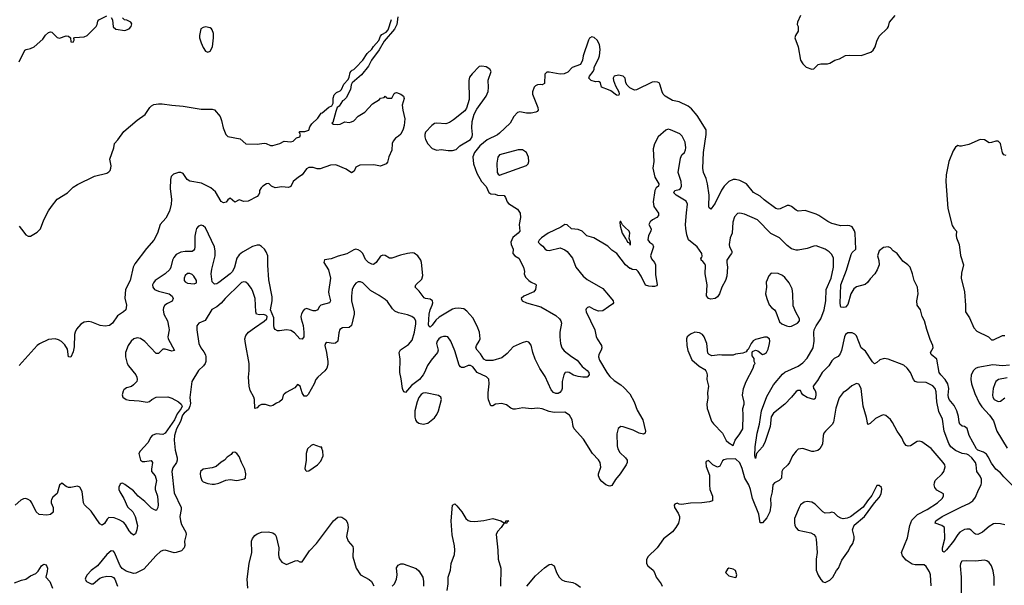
# Model space of a CAD drawing. Header units: inches. Extents: x 1384664 to 1536621, y 460766 to 646467.
# Tile 362 of 488: x 1434755 to 1443525, y 580797 to 585832. Entities that reach past the tile are written whole.
import ezdxf

# ---------------------------------------------------------------- set-up
doc = ezdxf.new("R2010")
doc.units = ezdxf.units.IN
doc.header["$MEASUREMENT"] = 0
doc.layers.add('B4538', color=7, linetype='Continuous')
doc.layers.add('B4548', color=7, linetype='Continuous')

msp = doc.modelspace()

# ---------------------------------------------------------------- linework, layer by layer
at = {"layer": 'B4538', "color": 5}
for points, elevation in [([(1434750, 585456), (1434800.9, 585559.1), (1434812.9, 585567.1), (1434850, 585574), (1434884, 585590), (1434961.6, 585658.4), (1434985.3, 585694.7), (1435010, 585719.1), (1435030, 585724.9), (1435039.9, 585719.9), (1435090, 585673), (1435110, 585666), (1435170, 585687.3), (1435190, 585686), (1435206, 585670), (1435210, 585634), (1435230, 585632), (1435239, 585650), (1435238, 585670), (1435245.6, 585674.4), (1435330, 585679.1), (1435356.9, 585690), (1435435.1, 585770), (1435444.5, 585790), (1435450, 585818), (1435459, 585830), (1435530, 585864.7)], 720), ([(1438123.4, 585856.6), (1438112.7, 585790), (1438093.7, 585746.3), (1438000.5, 585639.5), (1437956.9, 585563.1), (1437889.6, 585470.4), (1437860.6, 585419.4), (1437798.8, 585341.2), (1437715.2, 585270), (1437708.3, 585251.7), (1437702.8, 585210), (1437663.6, 585136.4), (1437643.4, 585116.6), (1437628.9, 585110), (1437599.5, 585060.5), (1437583.8, 585050), (1437570, 585015.3), (1437543.6, 584916.4), (1437534, 584910), (1437550, 584902), (1437590, 584898), (1437610, 584902), (1437650, 584922), (1437690, 584918), (1437710, 584922), (1437730, 584932), (1437770, 584972), (1437828, 585010), (1437896.4, 585083.6), (1437959, 585121), (1437970, 585132), (1438002, 585138), (1438010, 585152), (1438018, 585138), (1438030, 585134), (1438070, 585134), (1438090, 585174), (1438098, 585182), (1438110, 585184.7), (1438150.8, 585170), (1438174.8, 585150), (1438178.8, 585130), (1438163, 585070), (1438166.7, 585026.7), (1438186, 584950), (1438178.5, 584890), (1438170, 584857.2), (1438150, 584812.7), (1438130, 584794.5), (1438102, 584778), (1438080.5, 584750), (1438073, 584730), (1438068.2, 584670), (1438041.6, 584610), (1438030, 584564), (1438018.8, 584550), (1437970, 584527), (1437910, 584539), (1437783.6, 584536.4), (1437750, 584518), (1437735.2, 584484.8), (1437710.3, 584469.7), (1437662, 584502), (1437570, 584540.7), (1437522, 584538), (1437430, 584504), (1437404.7, 584504.7), (1437370, 584517.2), (1437330, 584516.2), (1437310, 584504), (1437271, 584450), (1437238, 584430), (1437191.3, 584390), (1437170, 584348), (1437150, 584338), (1437090, 584344), (1437030, 584335.3), (1436998, 584350), (1436972.7, 584372.7), (1436954, 584370), (1436922, 584350), (1436906.4, 584333.6), (1436891.3, 584310), (1436891.3, 584290), (1436885.4, 584274.6), (1436870, 584258), (1436790, 584215.3), (1436750, 584214), (1436710, 584228), (1436670, 584208.7), (1436630, 584242), (1436610, 584228.7), (1436592.7, 584207.3), (1436570, 584202.9), (1436550, 584214), (1436499.9, 584299.9), (1436456.2, 584336.2), (1436375.7, 584375.7), (1436270, 584395.2), (1436247, 584410), (1436210, 584461.7), (1436191.5, 584471.5), (1436168.4, 584471.6), (1436124.6, 584455.4), (1436104.9, 584435.1), (1436097.6, 584410), (1436095.3, 584330), (1436106.2, 584230), (1436103.2, 584190), (1436090, 584126), (1436056, 584064), (1436004.9, 584010), (1435981.3, 583930), (1435950, 583869.7), (1435884, 583796), (1435781.6, 583658.4), (1435765.9, 583630), (1435738.7, 583510), (1435696.5, 583430), (1435691.4, 583351.4), (1435707.4, 583290), (1435698.9, 583250), (1435680.5, 583230), (1435625.7, 583194.3), (1435580.4, 583130), (1435554, 583110), (1435515.6, 583104.4), (1435470.9, 583109.1), (1435398.1, 583138.1), (1435370, 583144), (1435330, 583139.9), (1435298.2, 583121.8), (1435262.1, 583077.9), (1435249.2, 583050), (1435243.8, 583030), (1435240.5, 582919.5), (1435230, 582874), (1435210, 582828.7), (1435190, 582829.2), (1435179.8, 582899.8), (1435156.6, 582936.6), (1435126, 582966), (1435101.2, 582981.2), (1435070, 582989.8), (1435010, 582985.8), (1434930, 582945.4), (1434909.7, 582930.3), (1434750, 582754.4)], 680), ([(1434750, 583994.8), (1434770, 583967.3), (1434810, 583917.3), (1434830, 583906), (1434850, 583906), (1434910, 583940.5), (1434939.5, 583970), (1434969.6, 584050), (1435011.3, 584130), (1435036.8, 584170), (1435087.4, 584232.6), (1435180.9, 584290), (1435230, 584339.5), (1435270, 584366), (1435422.4, 584437.6), (1435530, 584465.9), (1435550, 584477.3), (1435561.4, 584490), (1435567.7, 584510), (1435568.7, 584530), (1435556.9, 584590), (1435592, 584690), (1435599, 584730), (1435630, 584761), (1435683.3, 584836.7), (1435801.7, 584938.3), (1435873.4, 584986.6), (1435914.7, 585050), (1435930, 585065.3), (1435950, 585076), (1435990, 585084), (1436023.6, 585083.6), (1436109.7, 585070.3), (1436210, 585062.9), (1436370, 585035), (1436470, 585034.4), (1436490, 585028), (1436539.3, 584970), (1436553.3, 584933.3), (1436566.4, 584870), (1436590.4, 584810), (1436610, 584792.2), (1436719.1, 584770), (1436770, 584727.3), (1436870, 584723.8), (1436931.5, 584731.5), (1436950.2, 584730.2), (1436990, 584713.1), (1437010, 584711.3), (1437071.6, 584730), (1437110, 584749.1), (1437170, 584745.8), (1437190, 584750.4), (1437221.1, 584778.9), (1437251.3, 584790), (1437256, 584810), (1437245.2, 584830), (1437250, 584836), (1437295.9, 584835.9), (1437330, 584847.6), (1437340.6, 584879.4), (1437355.8, 584904.2), (1437410, 584956.4), (1437440, 585000), (1437450, 585003.6), (1437508.4, 585051.6), (1437534.1, 585065.9), (1437545.6, 585090), (1437547.2, 585132.8), (1437555.8, 585164.2), (1437575.4, 585184.6), (1437610, 585198), (1437622, 585210), (1437642.6, 585257.4), (1437680.1, 585299.9), (1437690, 585320.7), (1437699.7, 585360.3), (1437707.5, 585372.5), (1437716.1, 585383.9), (1437730, 585388.9), (1437750, 585404.9), (1437811.6, 585470), (1437850.7, 585530), (1437890.5, 585569.5), (1437905.5, 585594.5), (1437954, 585646), (1437970, 585686), (1437980.5, 585699.5), (1438017.9, 585722.1), (1438037.2, 585742.8), (1438068, 585832)], 680), ([(1435570.6, 585850.6), (1435582.8, 585830), (1435588.3, 585768.3), (1435610, 585746.8), (1435690, 585735.5), (1435729, 585750), (1435748.7, 585770), (1435754.6, 585794.6), (1435746, 585810), (1435708.7, 585828.7), (1435689.3, 585829.3), (1435669.3, 585849.3)], 720), ([(1440000, 585206.7), (1439938, 585230), (1439928.7, 585270), (1439917.5, 585277.5), (1439910, 585281.2), (1439882.8, 585277.2), (1439846.6, 585290), (1439823.7, 585310), (1439829.4, 585330), (1439863.6, 585370), (1439872.3, 585390), (1439872.7, 585410), (1439910, 585482), (1439919.8, 585510), (1439926, 585566), (1439919.5, 585610), (1439898, 585650), (1439872.9, 585672.9), (1439850, 585678), (1439830, 585666), (1439821.3, 585650), (1439774.9, 585510), (1439768.7, 585471.3), (1439750, 585433.2), (1439675.2, 585404.8), (1439636.2, 585363.8), (1439604.7, 585350), (1439570, 585347.7), (1439470, 585365.1), (1439450, 585363.5), (1439432.7, 585347.3), (1439430, 585262.7), (1439410, 585251.2), (1439390, 585254.8), (1439368.1, 585251.9), (1439350, 585243), (1439338.9, 585230), (1439321.5, 585190), (1439322, 585170), (1439370.4, 585050), (1439373, 585027), (1439364.9, 585015.1), (1439352.1, 585007.9), (1439310, 584999.7), (1439270, 584999.7), (1439210, 585011.2), (1439190, 585005.6), (1439157.6, 584970), (1439123.8, 584910), (1439030, 584822.4), (1439010, 584806.9), (1438919.2, 584760.8), (1438852, 584708), (1438805.5, 584650), (1438790.3, 584609.7), (1438796.5, 584550), (1438826.5, 584466.5), (1438867, 584390), (1438910, 584346.4), (1438932.8, 584292.8), (1438950, 584280.2), (1438990, 584277.4), (1439010.3, 584270.3), (1439070, 584267.7), (1439082.4, 584250), (1439098, 584210), (1439110, 584194.4), (1439190, 584144.4), (1439212.6, 584110), (1439217.1, 584070), (1439204.9, 584010), (1439210.4, 583950), (1439196.3, 583930), (1439148.5, 583891.5), (1439130.6, 583850), (1439134, 583830), (1439150.3, 583790.3), (1439146.9, 583750), (1439166.4, 583730), (1439201.1, 583710), (1439242.3, 583630), (1439250.3, 583590), (1439248.5, 583570), (1439260.8, 583540.8), (1439290.6, 583510), (1439310, 583496.4), (1439350, 583478.8), (1439356.3, 583470), (1439350.5, 583430), (1439334, 583410), (1439246.8, 583370), (1439221, 583350), (1439230.8, 583330), (1439270, 583310.4), (1439396.7, 583276.7), (1439530, 583197.7), (1439562, 583170), (1439576, 583150), (1439581.5, 583130), (1439565.8, 583050), (1439564.7, 583010), (1439571.3, 582948.7), (1439583, 582910), (1439604.5, 582884.5), (1439670, 582832.7), (1439721.5, 582801.5), (1439765.3, 582745.3), (1439810.2, 582710), (1439823.6, 582690), (1439828.4, 582670), (1439810.7, 582650), (1439771.4, 582648.6), (1439730, 582655.6), (1439688.3, 582668.3), (1439650, 582689.7), (1439630, 582695.1), (1439614.8, 582690), (1439602.6, 582670), (1439586.5, 582610), (1439586.9, 582550), (1439580.8, 582530), (1439566.2, 582513.8), (1439550, 582505.5), (1439530, 582505.5), (1439510, 582513.6), (1439490, 582536), (1439436.4, 582656.4), (1439386.7, 582726.7), (1439346.5, 582810), (1439324.8, 582870), (1439310, 582934), (1439290, 582961.1), (1439270, 582965.7), (1439230, 582954.5), (1439150, 582919.7), (1439098.4, 582861.6), (1439050, 582821.7), (1438970, 582798.9), (1438910, 582796.9), (1438890, 582808.3), (1438858.4, 582858.4), (1438828.5, 582890), (1438817.6, 582910), (1438822.4, 582930), (1438848.8, 582970), (1438855, 582990), (1438849.9, 583049.9), (1438830, 583103.6), (1438790, 583178.9), (1438738.3, 583238.3), (1438710, 583257.3), (1438664.5, 583264.5), (1438630, 583261.2), (1438610, 583254.4), (1438490, 583182.4), (1438462.9, 583157.1), (1438430, 583112.6), (1438410, 583095.1), (1438400.9, 583100.9), (1438395.4, 583115.4), (1438400.7, 583210), (1438410.4, 583249.6), (1438430, 583290.8), (1438434.8, 583310), (1438432.3, 583330), (1438410, 583345.1), (1438370, 583348.4), (1438356.3, 583356.3), (1438313.9, 583413.9), (1438276.2, 583450), (1438284.7, 583470), (1438338, 583522), (1438345.1, 583554.9), (1438332.8, 583670), (1438327.1, 583690), (1438301.6, 583730), (1438270, 583752.8), (1438250, 583755.4), (1438209.7, 583749.7), (1438145.5, 583734.5), (1438070, 583707.6), (1438050, 583708.4), (1438010, 583732.3), (1437990, 583736.4), (1437970, 583727.6), (1437930, 583669.6), (1437907.5, 583652.5), (1437890, 583654), (1437862.3, 583670), (1437836.5, 583696.5), (1437810, 583749.4), (1437790, 583771.6), (1437770, 583782.9), (1437750, 583787.6), (1437730, 583781.6), (1437670, 583747.3), (1437592.3, 583727.7), (1437530, 583701.6), (1437470, 583692.7), (1437463, 583670), (1437504.8, 583604.8), (1437524.1, 583530), (1437506.9, 583410), (1437508.3, 583388.3), (1437524.6, 583330), (1437515.5, 583310), (1437436.3, 583290), (1437423.6, 583276.4), (1437410, 583249.5), (1437390, 583239.7), (1437370, 583241), (1437310, 583260.5), (1437290, 583251.6), (1437280.4, 583239.6), (1437265.9, 583214.1), (1437259.7, 583190), (1437260.6, 583170), (1437278.7, 583110), (1437286.3, 583050), (1437284.6, 583010), (1437271, 582989), (1437250, 582990.7), (1437203.3, 583043.3), (1437170, 583065.6), (1437130, 583071.1), (1437070, 583061.1), (1437050, 583062.7), (1437030, 583074.2), (1437021.9, 583090), (1437017.5, 583110), (1437018.6, 583178.6), (1436989, 583250), (1437005, 583330), (1437005.1, 583365.1), (1436974.9, 583514.9), (1436965.4, 583645.4), (1436964.3, 583730), (1436950, 583765.3), (1436934.1, 583790), (1436910, 583814.1), (1436890, 583823.2), (1436870, 583825.3), (1436827.1, 583812.9), (1436738.9, 583761.1), (1436710, 583738.3), (1436690.1, 583709.9), (1436669, 583630), (1436649.4, 583590), (1436630, 583569.2), (1436530, 583492.2), (1436510, 583480.7), (1436490, 583477.2), (1436470, 583497), (1436461.4, 583570), (1436466.4, 583610), (1436494.6, 583730), (1436496.6, 583770), (1436490.4, 583810), (1436410, 583978.3), (1436390, 583996.9), (1436370, 584002.6), (1436346.9, 583993.1), (1436330, 583971.6), (1436322.9, 583950), (1436314.1, 583905.9), (1436315.5, 583810), (1436310.8, 583789.2), (1436302.2, 583777.8), (1436290, 583768.9), (1436230, 583768.4), (1436190, 583762.4), (1436150, 583740.3), (1436126.6, 583713.4), (1436114.8, 583690), (1436101.4, 583630), (1436090.9, 583609.1), (1436050, 583570.6), (1435962.4, 583510), (1435945.8, 583490), (1435938.9, 583470), (1435941.1, 583450), (1435956.5, 583430), (1435990, 583415.1), (1436085.3, 583390), (1436112.7, 583370), (1436120.9, 583350), (1436114, 583326), (1436070, 583306), (1436048.9, 583290), (1436036.5, 583270), (1436031.5, 583250), (1436040.2, 583210), (1436070.3, 583150), (1436083.9, 583090), (1436085.2, 583070), (1436075.2, 583010), (1436078.5, 582990), (1436133.9, 582886.1), (1436110, 582880.3), (1436050, 582898.3), (1436030, 582897.8), (1435990, 582859.1), (1435970, 582860.3), (1435870, 582967.6), (1435830, 582993.7), (1435801.7, 582998.3), (1435770.1, 582989.9), (1435746.8, 582970), (1435719.8, 582930), (1435696.3, 582870), (1435696.6, 582830), (1435712.4, 582772.4), (1435725.2, 582750), (1435790, 582670.4), (1435799.7, 582650), (1435802.4, 582630), (1435796.9, 582610), (1435770, 582579.8), (1435750, 582567.4), (1435705.4, 582554.6), (1435682.5, 582537.5), (1435675, 582525), (1435668.4, 582491.6), (1435672.3, 582470), (1435704.6, 582450), (1435730, 582443.6), (1435817.8, 582437.8), (1435890, 582425.9), (1435910, 582431.4), (1435931.9, 582450), (1435970, 582470.1), (1436073.1, 582473.1), (1436110, 582461.2), (1436170, 582428.6), (1436193.4, 582410), (1436201.3, 582390), (1436192.5, 582370), (1436157.1, 582322.9), (1436135, 582270), (1436051.8, 582150), (1436030, 582139.7), (1435970, 582144.2), (1435936.2, 582130), (1435923.7, 582116.3), (1435895.6, 582064.4), (1435828.9, 581990), (1435817.1, 581970), (1435830.4, 581910), (1435850, 581900.2), (1435870, 581898.5), (1435926.3, 581906.3), (1435939.2, 581890), (1435929.1, 581830), (1435930.2, 581810.2), (1435960.2, 581770), (1435973.6, 581730), (1435961.3, 581670), (1435962.9, 581650), (1435982.6, 581590), (1435987, 581513), (1435985.5, 581490), (1435973.8, 581466.2), (1435970, 581462.9), (1435950, 581470.9), (1435930, 581484.6), (1435870, 581542.7), (1435811.2, 581591.2), (1435770, 581636.5), (1435690, 581695), (1435670, 581706.3), (1435657.3, 581702.7), (1435650, 581698), (1435637.6, 581670), (1435638, 581650), (1435646, 581630), (1435682, 581570), (1435716.3, 581496.3), (1435762.4, 581450), (1435782, 581410), (1435803.2, 581330), (1435798.2, 581290), (1435785.7, 581254.3), (1435770, 581243.6), (1435750, 581256.3), (1435730, 581280.5), (1435698, 581338), (1435678.8, 581358.8), (1435640.7, 581380.7), (1435597.3, 581397.3), (1435550, 581399.7), (1435534, 581386), (1435510, 581348), (1435490, 581333), (1435470, 581344.2), (1435390, 581456.4), (1435332.9, 581512.9), (1435324.2, 581530), (1435310, 581632.3), (1435290.5, 581670.5), (1435270, 581679.8), (1435210, 581667.2), (1435190, 581667.9), (1435170, 581675.4), (1435130, 581706), (1435110, 581689), (1435090, 581613.2), (1435050, 581580.9), (1435038.3, 581561.7), (1435034.4, 581550), (1435036.4, 581530), (1435052.7, 581490), (1435054.4, 581470), (1435051.5, 581448.5), (1435030, 581427.3), (1434998, 581422), (1434927.3, 581427.3), (1434902.9, 581450), (1434864.2, 581530), (1434850, 581547.3), (1434830, 581561.3), (1434810, 581568.2), (1434790, 581566.6), (1434765.3, 581554.7), (1434713.7, 581510)], 720), ([(1440000, 583810), (1439994.9, 583814.9), (1439870, 583889.6), (1439807.9, 583907.9), (1439764, 583950), (1439730, 583963.6), (1439670, 583969.6), (1439630, 584004.5), (1439610, 584007.6), (1439575.6, 583984.4), (1439462, 583930), (1439401.8, 583890), (1439381.3, 583870), (1439372, 583850), (1439390, 583832), (1439416, 583816), (1439436.3, 583790), (1439450, 583781.3), (1439470, 583777), (1439570, 583800.7), (1439610, 583782.8), (1439630, 583766.8), (1439678.8, 583710), (1439707.7, 583630), (1439774.9, 583550), (1439810, 583520.3), (1439950, 583439.3), (1440000, 583379.9)], 740), ([(1440000, 581682.8), (1439977.2, 581690), (1439939.4, 581719.4), (1439922, 581742), (1439911.6, 581770), (1439911.7, 581788.3), (1439931.7, 581848.3), (1439925.3, 581890), (1439910, 581914.5), (1439858.4, 581970), (1439778.1, 582098.1), (1439694.4, 582190), (1439684.8, 582210), (1439675.5, 582270), (1439651.5, 582311.5), (1439610, 582339.1), (1439514.8, 582334.8), (1439470, 582343.6), (1439410, 582367.3), (1439370, 582372.3), (1439310, 582369), (1439236.6, 582376.6), (1439170, 582363.5), (1439150, 582365.1), (1439130, 582374), (1439090, 582404.5), (1439050, 582415.1), (1438994, 582410), (1438970, 582395.3), (1438950, 582395.3), (1438930, 582448.7), (1438928, 582468), (1438927, 582510), (1438937.4, 582590), (1438933.1, 582633.1), (1438913.9, 582653.9), (1438830.4, 582690.4), (1438790, 582740.3), (1438770, 582752.3), (1438750, 582753), (1438710, 582736.8), (1438690, 582735.1), (1438681.7, 582741.7), (1438670, 582757), (1438630, 582883.7), (1438594.7, 582970), (1438567.9, 583007.9), (1438552.8, 583012.8), (1438530, 583011.1), (1438510, 583004.7), (1438487.4, 582990), (1438473.4, 582970), (1438468.4, 582950), (1438482.7, 582890), (1438476.5, 582870), (1438418.7, 582801.3), (1438385.9, 582754.1), (1438362, 582690), (1438350.2, 582670), (1438315.8, 582630), (1438244.5, 582575.5), (1438190, 582512), (1438179.7, 582519.7), (1438170, 582529.3), (1438163.5, 582550), (1438153.7, 582633.7), (1438141.7, 582690), (1438142.6, 582810), (1438136, 582870), (1438147.4, 582892.6), (1438219, 582941), (1438250, 582977.7), (1438271.9, 583050), (1438284.1, 583124.1), (1438283.7, 583150), (1438272.3, 583172.3), (1438247.3, 583190), (1438210, 583204.1), (1438130, 583221.4), (1438096.6, 583236.6), (1438077, 583257), (1438030, 583322.6), (1438010, 583341.1), (1437957.3, 583377.3), (1437879.6, 583419.6), (1437810, 583488.2), (1437790, 583497.7), (1437770, 583497.4), (1437750, 583487.6), (1437730, 583462), (1437717.3, 583430), (1437709.3, 583370.7), (1437709.2, 583330), (1437734, 583230), (1437734.3, 583210), (1437710, 583109.2), (1437690, 583091.6), (1437630.4, 583089.6), (1437607.1, 583072.9), (1437596.7, 583043.3), (1437590, 582968.7), (1437566.4, 582953.6), (1437550.7, 582949.3), (1437490, 582959.3), (1437478.8, 582950), (1437473, 582930), (1437488.9, 582868.9), (1437499.4, 582790), (1437498.3, 582761.7), (1437490.2, 582730), (1437474, 582706), (1437409, 582650), (1437393.8, 582630), (1437377.4, 582590), (1437325.2, 582494.8), (1437310, 582479), (1437290, 582481.2), (1437269.5, 582510), (1437252.7, 582570), (1437230, 582584), (1437205.1, 582554.9), (1437127.1, 582512.9), (1437110, 582498), (1437103.1, 582490), (1437091.7, 582450), (1437070.4, 582430), (1437041.9, 582418.1), (1437010, 582397.4), (1436990, 582391.2), (1436945.1, 582405.1), (1436910, 582404.8), (1436885.5, 582394.5), (1436870, 582377.2), (1436850, 582369.2), (1436846.2, 582450), (1436841, 582470), (1436806.8, 582530), (1436797.7, 582570), (1436791.5, 582648.5), (1436800.3, 582710), (1436799.3, 582770), (1436764.7, 582950), (1436761.1, 582990), (1436770, 583019.7), (1436793.3, 583050), (1436845.3, 583090), (1436932.8, 583147.2), (1436956.9, 583170), (1436957.8, 583190), (1436950, 583198.7), (1436930, 583206.7), (1436890, 583204.7), (1436865.3, 583210), (1436858.7, 583230), (1436852, 583350), (1436832.7, 583412.7), (1436819.2, 583439.2), (1436790, 583478), (1436770, 583494.7), (1436750, 583498.3), (1436730, 583491.1), (1436718.8, 583481.2), (1436586, 583350), (1436550, 583308), (1436510, 583276.2), (1436467.3, 583252.7), (1436406, 583154), (1436350.3, 583129.7), (1436333.5, 583106.5), (1436331.7, 583070), (1436349.2, 582949.2), (1436367.2, 582910), (1436395.1, 582875.1), (1436408.8, 582848.8), (1436413.6, 582830), (1436413.3, 582790), (1436406.7, 582770), (1436392.3, 582750), (1436348.4, 582710), (1436287.3, 582610), (1436270.3, 582469.7), (1436274.8, 582414.8), (1436270.8, 582390), (1436257.5, 582362.5), (1436221, 582330), (1436206.3, 582310), (1436186.6, 582253.4), (1436150.8, 582190), (1436135.1, 582130), (1436131.9, 582090), (1436138.4, 581998.4), (1436156.5, 581930), (1436156.9, 581910), (1436151.5, 581890), (1436118.6, 581841.4), (1436110.2, 581810), (1436130, 581621), (1436191.7, 581490), (1436193.8, 581470), (1436182.3, 581410), (1436185.7, 581370), (1436197.4, 581337.4), (1436235.3, 581270), (1436237, 581250), (1436224.2, 581190), (1436225.3, 581150), (1436218.7, 581130), (1436195.3, 581104.7), (1436150, 581087.4), (1436130, 581085.1), (1436050, 581108.3), (1436030, 581107.6), (1436010, 581096.2), (1435970, 581060.9), (1435859.9, 580940.1), (1435790, 580904), (1435770, 580901.2), (1435702.9, 580922.9), (1435667.6, 580947.6), (1435651.1, 580971.1), (1435599.3, 581090), (1435590, 581101.2), (1435570, 581104), (1435530.4, 581069.6), (1435446.8, 580970), (1435390, 580929.3), (1435354.8, 580890), (1435342.8, 580870), (1435338.8, 580850), (1435351, 580830), (1435390, 580810.7), (1435410, 580810.7), (1435470, 580859.1), (1435491.4, 580868.6), (1435530, 580877.6), (1435573.5, 580873.5), (1435590, 580864.9), (1435603, 580850), (1435625.3, 580790)], 740), ([(1440000, 583276.2), (1439950, 583240.7), (1439910, 583237), (1439871.7, 583251.7), (1439830, 583275.3), (1439811.1, 583268.9), (1439802, 583258), (1439798, 583250), (1439800.7, 583230), (1439877.6, 583070), (1439890.4, 583010.4), (1439899.3, 582990), (1439936.5, 582930), (1439940.2, 582910), (1439935, 582890), (1439914.3, 582850), (1439911, 582830), (1439919.7, 582799.7), (1439983.8, 582690), (1440000, 582669.3)], 740), ([(1438563.5, 580750), (1438571.5, 580810), (1438572, 580870), (1438592, 580930), (1438599.6, 580990), (1438628.1, 581071.9), (1438631.3, 581110), (1438628.1, 581148.1), (1438605.7, 581245.7), (1438597.6, 581370), (1438610, 581511.3), (1438630, 581520.7), (1438650, 581504.9), (1438693.4, 581450), (1438728.4, 581390), (1438750, 581373.4), (1438767.3, 581367.3), (1438810, 581364.9), (1438887.8, 581372.2), (1438970, 581390.3), (1439042, 581370), (1439070, 581354), (1439082, 581358), (1439086, 581370), (1439112, 581370), (1439098, 581362), (1439094, 581350), (1439071, 581349), (1439060.7, 581339.3), (1439044, 581310), (1439010, 581276), (1438998.4, 581250), (1439014.9, 581110), (1439017.3, 581030), (1439040.8, 580950), (1439036.9, 580790)], 740), ([(1436788.4, 580770), (1436782.4, 580850), (1436799.9, 580990), (1436822.3, 581090), (1436820.7, 581190), (1436828.1, 581211.9), (1436850, 581240.2), (1436870, 581255.9), (1436910, 581271), (1436970, 581273.5), (1437010, 581264.9), (1437030.2, 581250.2), (1437039.6, 581230), (1437063.1, 581130), (1437058.7, 581070), (1437062, 581050), (1437070, 581030.8), (1437090, 581004), (1437130, 580982.8), (1437210, 581014.8), (1437230, 581016), (1437250, 581006), (1437270, 581004.7), (1437335.2, 581104.8), (1437397.7, 581170), (1437550, 581370.5), (1437590, 581404), (1437610, 581407.3), (1437624.5, 581404.5), (1437659.5, 581379.5), (1437673.4, 581353.4), (1437680.2, 581310), (1437666.7, 581230), (1437681.1, 581190), (1437721.4, 581141.4), (1437724.9, 581124.9), (1437723.1, 581050), (1437752.9, 580950), (1437789.2, 580889.2), (1437868.8, 580848.8), (1437887.7, 580830), (1437910.7, 580790.7)], 740), ([(1434710, 580817.3), (1434770, 580841.7), (1434810, 580852.2), (1434850, 580879.5), (1434897.4, 580902.6), (1434918, 580922), (1434949.9, 580970.1), (1434961.3, 580978.7), (1434970, 580984.6), (1434990, 580978.7), (1435003.6, 580950), (1435000.9, 580919.1), (1434987.6, 580867.6), (1435022.3, 580830), (1435047.4, 580770)], 720), ([(1438071.3, 580790), (1438092.9, 580810), (1438110.8, 580850), (1438116.8, 580890), (1438110, 580950.8), (1438124.9, 580975.1), (1438150, 580988.5), (1438170, 580988.7), (1438287.1, 580947.1), (1438310, 580926), (1438344.9, 580870), (1438352.2, 580830), (1438350.5, 580790)], 740), ([(1439272, 580790), (1439350, 580881.5), (1439430, 580951.8), (1439470, 580980.4), (1439490, 580983.8), (1439515.5, 580970), (1439536.3, 580910), (1439560.7, 580870), (1439584.4, 580844.4), (1439610, 580833.4), (1439680.9, 580820.9), (1439710, 580808.4), (1439750, 580779.3)], 740)]:
    msp.add_lwpolyline(points, dxfattribs=dict(at, elevation=elevation))
for points, elevation in [([(1436410, 585767.3), (1436390, 585762.9), (1436369.2, 585750.8), (1436357.5, 585690), (1436357.7, 585670), (1436370, 585626.4), (1436390, 585583.8), (1436410, 585550.6), (1436430, 585541.6), (1436450, 585550.8), (1436470.8, 585589.2), (1436480.8, 585670), (1436479.8, 585710), (1436470, 585742.9), (1436462.9, 585750), (1436450, 585758.9)], 720), ([(1438870, 585419.5), (1438846.3, 585413.7), (1438784.7, 585350), (1438761.2, 585318.8), (1438754.6, 585290), (1438758.2, 585121.8), (1438736, 585044), (1438720.1, 585019.9), (1438620.3, 584939.7), (1438583.8, 584916.2), (1438550, 584905.9), (1438470, 584911.3), (1438450, 584907.5), (1438424.6, 584890), (1438370.8, 584830), (1438363.8, 584810), (1438363.5, 584790), (1438370, 584764.9), (1438390, 584725.7), (1438430, 584684.9), (1438470, 584671.7), (1438510, 584674.9), (1438570, 584666.4), (1438610, 584667.7), (1438642.7, 584677.3), (1438674, 584710), (1438770, 584764.9), (1438785.1, 584790), (1438789.6, 584810), (1438782.6, 584870), (1438784.2, 584924.2), (1438801.7, 584990), (1438825.5, 585034.5), (1438909.3, 585150.7), (1438928.5, 585191.5), (1438931.4, 585228.6), (1438927.2, 585292.8), (1438954.8, 585370), (1438943.5, 585390), (1438910, 585411.6)], 720), ([(1439193.6, 584673.6), (1439030, 584629.6), (1439013.1, 584606.9), (1439005.9, 584554.1), (1439009.1, 584470), (1439016, 584456), (1439030, 584447.1), (1439270, 584532.8), (1439284.7, 584550), (1439291, 584570), (1439286.7, 584606.7), (1439270, 584649.6), (1439232.1, 584672.1)], 740), ([(1436270, 583571.5), (1436250, 583571.3), (1436230, 583555.6), (1436218.7, 583530), (1436220.3, 583510), (1436230, 583497.1), (1436250, 583484.9), (1436310, 583480.5), (1436329, 583490), (1436329.4, 583510), (1436306.6, 583550), (1436290, 583564.5)], 740), ([(1438370, 582509.8), (1438350, 582506.4), (1438330, 582494), (1438310, 582467.8), (1438295.8, 582430), (1438275.8, 582350), (1438274.2, 582294.2), (1438280.5, 582270), (1438290, 582254.8), (1438310, 582240.7), (1438350, 582230.8), (1438390, 582240.7), (1438450, 582288), (1438470, 582316.3), (1438484, 582350), (1438512.3, 582450), (1438505.2, 582470), (1438485.1, 582485.1)], 760), ([(1437370, 582048.7), (1437350, 582041.2), (1437318.8, 582010), (1437307.7, 581970), (1437306.8, 581910), (1437295.3, 581835.3), (1437300.7, 581820.7), (1437310, 581811.3), (1437330, 581816), (1437408, 581870), (1437438, 581902), (1437458, 581950), (1437455.3, 581990), (1437446, 582014), (1437446, 582026), (1437434, 582026)], 760), ([(1436670, 581982), (1436650, 581978), (1436638, 581962), (1436603.5, 581936.5), (1436578, 581910), (1436548.1, 581891.9), (1436504.4, 581855.6), (1436470, 581841.6), (1436390, 581829.5), (1436364.9, 581810), (1436361.3, 581790), (1436365.9, 581765.9), (1436378, 581730), (1436390, 581718), (1436430, 581702.4), (1436470, 581697.1), (1436490, 581697.1), (1436530, 581706.4), (1436590, 581734), (1436630, 581737.3), (1436690, 581730.7), (1436730, 581737.3), (1436754.2, 581745.8), (1436765.2, 581754.8), (1436769.3, 581790), (1436759.5, 581830), (1436729.4, 581890), (1436710, 581942), (1436690, 581969)], 760)]:
    msp.add_lwpolyline(points, close=True, dxfattribs=dict(at, elevation=elevation))
at = {"layer": 'B4548', "color": 5}
for points, elevation in [([(1441710.4, 585870), (1441682, 585810), (1441680.7, 585790), (1441690.4, 585770), (1441690.3, 585730), (1441665.5, 585690), (1441660.5, 585670), (1441687.7, 585590), (1441710.7, 585470), (1441730, 585438.8), (1441761, 585410), (1441810, 585390.8), (1441830, 585394.8), (1441866.3, 585433.7), (1441890, 585440.3), (1441950, 585438.6), (1441970, 585443.6), (1442016, 585470), (1442056.4, 585483.6), (1442110, 585512.4), (1442150, 585516.5), (1442250, 585512), (1442336.8, 585543.2), (1442358.4, 585561.6), (1442374.8, 585590), (1442390, 585642), (1442410, 585683.8), (1442484.8, 585755.2), (1442493.7, 585770), (1442502.6, 585810), (1442552.6, 585870)], 720), ([(1443621.3, 581661.3), (1443521.3, 581761.3), (1443490, 581799.3), (1443450, 581829.4), (1443410, 581882.8), (1443381.5, 581941.5), (1443365.2, 581965.2), (1443340.7, 581980.7), (1443290, 581999.2), (1443276.1, 582010), (1443212, 582130), (1443193.3, 582193.3), (1443170, 582209.7), (1443150, 582214), (1443129.8, 582230), (1443122.8, 582250), (1443118.1, 582298.1), (1443103.7, 582350), (1443077.3, 582397.3), (1443035.3, 582450), (1443028.2, 582468.2), (1443025.4, 582490), (1443031, 582550), (1443022.3, 582590), (1442997.3, 582630), (1442958.4, 582670), (1442945.5, 582690), (1442923.1, 582810), (1442874, 582850), (1442870, 582861.2), (1442867.7, 582870), (1442892.1, 582910), (1442889.8, 582930), (1442863.8, 582983.8), (1442833.8, 583073.8), (1442814.7, 583150), (1442794, 583190), (1442777.4, 583250), (1442750.2, 583290.2), (1442745.7, 583330), (1442756.9, 583390), (1442750.6, 583450), (1442723.1, 583510), (1442708.6, 583568.6), (1442687, 583630), (1442667, 583650), (1442621.7, 583681.7), (1442570, 583749.3), (1442535.1, 583775.1), (1442510, 583801.2), (1442490, 583809), (1442450, 583804), (1442410, 583772.7), (1442394.9, 583730), (1442408.4, 583688.4), (1442409.3, 583650), (1442393.9, 583606.1), (1442371.8, 583568.2), (1442330, 583523.6), (1442307.9, 583492.1), (1442286.8, 583473.2), (1442210, 583452.3), (1442185, 583435), (1442159.5, 583390), (1442130, 583297.2), (1442110, 583274), (1442090, 583269), (1442070, 583274), (1442064.4, 583304.4), (1442070, 583470.4), (1442118.9, 583601.1), (1442159.7, 583740.3), (1442170, 583759.7), (1442203.1, 583790), (1442196.1, 583930), (1442190, 583952.3), (1442170, 583987), (1442150, 583997.4), (1442130, 584000.4), (1442070, 583997.6), (1441990, 584018.9), (1441954.1, 584034.1), (1441873, 584090), (1441850, 584100.8), (1441750, 584132.9), (1441690, 584128.6), (1441670, 584136.9), (1441630, 584167.8), (1441610, 584177.3), (1441590, 584176.8), (1441530, 584148.4), (1441510, 584145.7), (1441490, 584151.2), (1441386.7, 584226.7), (1441350, 584260.9), (1441290, 584294), (1441228.5, 584370), (1441170, 584399.4), (1441130, 584410.6), (1441110, 584408.4), (1441072.4, 584390), (1441030, 584348.4), (1441006.1, 584313.9), (1440950, 584199.8), (1440930, 584168.2), (1440910, 584146), (1440906.7, 584146.7), (1440896.6, 584156.6), (1440892.2, 584172.2), (1440897.5, 584270), (1440882.2, 584370), (1440870, 584417.2), (1440846.6, 584470), (1440839.2, 584510), (1440847, 584650), (1440869.3, 584810.7), (1440869.3, 584850), (1440790, 584977.4), (1440738.2, 585038.2), (1440710, 585061), (1440630, 585099.1), (1440570, 585113), (1440504.4, 585150), (1440485.9, 585170), (1440477.3, 585190), (1440458.2, 585258.2), (1440449.7, 585269.7), (1440435.8, 585275.8), (1440410, 585278.7), (1440390, 585274.4), (1440250, 585207), (1440230, 585203.7), (1440190, 585226.6), (1440166.6, 585250), (1440155.1, 585270), (1440146.6, 585310), (1440129.2, 585330), (1440090, 585337.6), (1440050.7, 585330), (1440041.5, 585310), (1440045.2, 585290), (1440062.8, 585242.8), (1440090.4, 585190), (1440093.4, 585170), (1440090, 585158), (1440070, 585161.2), (1440019.4, 585199.4), (1440000, 585206.7)], 720), ([(1443530, 581336), (1443490, 581344.4), (1443450, 581348.2), (1443430, 581344.7), (1443390, 581318.9), (1443330.4, 581270), (1443289.6, 581249.6), (1443270, 581252.3), (1443258.9, 581258.9), (1443230, 581286.6), (1443214.9, 581294.9), (1443190, 581297.3), (1443170, 581293.6), (1443130.3, 581270), (1443110, 581249.8), (1443071.3, 581188.7), (1443010, 581111), (1442990, 581091.8), (1442978, 581098), (1442973.3, 581113.3), (1442975.8, 581130), (1442995.3, 581210), (1442991.6, 581310), (1442970, 581328.7), (1442909.8, 581349.8), (1442914.3, 581370), (1442972.3, 581410), (1443143.5, 581496.5), (1443210, 581525), (1443246, 581550), (1443270, 581582.3), (1443294, 581646), (1443318.3, 581690), (1443323.2, 581710), (1443320.9, 581740.9), (1443310, 581767.6), (1443280.4, 581810), (1443274.2, 581870), (1443267.3, 581890), (1443237.3, 581930), (1443210, 581956), (1443190, 581963.9), (1443150, 581968.7), (1443090, 581995.5), (1443050, 582029.8), (1443030, 582059.1), (1442989.3, 582170), (1442975.9, 582275.9), (1442943.1, 582343.1), (1442923.6, 582430), (1442918.1, 582518.1), (1442909.8, 582550), (1442890, 582570.9), (1442830, 582602.7), (1442750, 582606), (1442731.1, 582611.1), (1442716.9, 582630), (1442689.7, 582689.7), (1442660.7, 582730), (1442630, 582756.2), (1442490, 582809.4), (1442454.5, 582814.5), (1442417, 582803), (1442390, 582779.3), (1442370, 582769.3), (1442350, 582786), (1442290, 582881.2), (1442249.5, 582910), (1442210, 583017), (1442193.6, 583033.6), (1442170, 583043), (1442130, 583045.1), (1442110, 583029.6), (1442101.2, 583010), (1442074.5, 582885.5), (1442063.6, 582856.4), (1442045.1, 582834.9), (1442010, 582814.5), (1441990, 582796), (1441960.9, 582750), (1441904.1, 582690), (1441861.5, 582618.5), (1441822.7, 582570), (1441826.4, 582550), (1441839.4, 582530), (1441845.5, 582510), (1441847.3, 582490), (1441839, 582461), (1441828.4, 582451.6), (1441770, 582467.6), (1441731.2, 582491.2), (1441717.3, 582510), (1441710, 582529.3), (1441684.9, 582530), (1441670, 582521.3), (1441629.6, 582470.4), (1441570, 582407.9), (1441469.4, 582330), (1441450, 582295.1), (1441439.8, 582210), (1441392.7, 582067.3), (1441370.8, 582029.2), (1441318, 581970), (1441310, 581925.2), (1441304.2, 581950), (1441305.7, 582030), (1441323.4, 582150), (1441343.6, 582230), (1441362.1, 582350), (1441410, 582476.5), (1441470, 582582.3), (1441550, 582676.1), (1441570, 582692.9), (1441690, 582747), (1441730, 582775.6), (1441770, 582819.6), (1441821.2, 582910), (1441830.6, 582969.4), (1441827.6, 583047.6), (1441831.1, 583070), (1441850, 583107.1), (1441891.7, 583170), (1441920.9, 583250), (1441935.9, 583330), (1441938.5, 583430), (1441982.2, 583530), (1442004.1, 583630), (1442002.7, 583710), (1441990, 583740.9), (1441965.9, 583765.9), (1441930, 583787.6), (1441850, 583818.4), (1441830, 583817), (1441770, 583794.5), (1441690, 583779), (1441670, 583779), (1441630, 583792.7), (1441590, 583820.7), (1441523.5, 583890), (1441447, 583927), (1441328, 584050), (1441210, 584101.6), (1441170, 584109.6), (1441150, 584105.1), (1441123, 584077), (1441106, 584030), (1441100.7, 583930), (1441084.7, 583890), (1441074, 583830), (1441077.3, 583810), (1441098.8, 583770), (1441097.3, 583757.3), (1441096.3, 583750), (1441083.1, 583736.9), (1441054.9, 583690), (1441052.7, 583670), (1441060.3, 583630), (1441053.2, 583550), (1441042.7, 583510), (1441010, 583449.3), (1440987.7, 583392.3), (1440970, 583366), (1440950, 583349.6), (1440910, 583345.1), (1440889.8, 583349.8), (1440873.6, 583373.6), (1440879, 583470), (1440861.6, 583570), (1440862.4, 583642.4), (1440858, 583658), (1440840.4, 583680.4), (1440825.1, 583690), (1440824.7, 583704.7), (1440818, 583710), (1440830, 583716), (1440833.9, 583726.1), (1440831.4, 583750), (1440790, 583809.7), (1440713.2, 583873.2), (1440696.5, 583916.5), (1440687, 583973), (1440686.6, 584010), (1440692.9, 584112.9), (1440703.2, 584190), (1440690, 584216.3), (1440601.3, 584270), (1440582, 584290), (1440589, 584310), (1440630, 584321.1), (1440641.6, 584330), (1440650.8, 584349.2), (1440645.7, 584390), (1440619.6, 584470), (1440640.1, 584599.9), (1440652.7, 584627.3), (1440675.1, 584650), (1440686.3, 584673.7), (1440688.5, 584691.5), (1440681, 584741), (1440654.9, 584794.9), (1440636.3, 584816.3), (1440552.7, 584852.7), (1440530, 584857.6), (1440510, 584849.6), (1440442, 584790), (1440410, 584728), (1440396.4, 584683.6), (1440403.8, 584570), (1440394, 584510), (1440410.9, 584430.9), (1440446.8, 584370), (1440446, 584350), (1440424.9, 584335.1), (1440412, 584310), (1440396, 584210), (1440403, 584170), (1440443.8, 584110), (1440445.5, 584090), (1440430.2, 584069.8), (1440390.4, 584049.6), (1440370, 584032.3), (1440358.8, 584010), (1440378.8, 583970), (1440377.3, 583950), (1440354.8, 583910), (1440351.1, 583871.1), (1440364.7, 583850), (1440392.7, 583832.7), (1440400.7, 583810), (1440374.8, 583730), (1440382, 583702), (1440410, 583671.3), (1440419.1, 583650), (1440417.5, 583562.5), (1440434, 583470), (1440430, 583464), (1440410, 583456), (1440390, 583456), (1440359, 583459), (1440330, 583468), (1440289.2, 583550), (1440264, 583590), (1440250, 583604), (1440210, 583608), (1440198, 583618), (1440190, 583618), (1440150, 583649.3), (1440072.7, 583750), (1440030, 583781.2), (1440000, 583810)], 740), ([(1443543.1, 584623.1), (1443522, 584630), (1443507.9, 584647.9), (1443491.5, 584730), (1443470, 584749.5), (1443450, 584751.1), (1443410, 584737.6), (1443390, 584737), (1443350, 584760.9), (1443310, 584765.1), (1443210, 584719.3), (1443145.1, 584705.1), (1443130, 584704.5), (1443110, 584712.3), (1443090, 584697), (1443070, 584663.6), (1443032.3, 584570), (1443006, 584450), (1443003.2, 584390), (1443022, 584150), (1443060.8, 584000.8), (1443075.1, 583975.1), (1443098.4, 583950), (1443095.2, 583910), (1443098.5, 583890), (1443123.9, 583830), (1443133.7, 583733.7), (1443162, 583650), (1443143.4, 583576.6), (1443140.9, 583530), (1443170.4, 583410), (1443179.7, 583290), (1443179.6, 583230), (1443216.5, 583176.5), (1443254.4, 583090), (1443279.1, 583059.1), (1443384, 583010), (1443410, 582980.7), (1443430, 582982.6), (1443510, 583020.9), (1443530, 583020.1)], 720), ([(1440000, 583379.9), (1440042, 583330), (1440044, 583310), (1440037.3, 583302.7), (1440000, 583276.2)], 740), ([(1443570, 582756.5), (1443510, 582751.3), (1443421.7, 582758.3), (1443290, 582736.3), (1443270, 582727), (1443250.1, 582709.9), (1443230.9, 582670), (1443228.4, 582630), (1443234.2, 582590), (1443264, 582504), (1443301.8, 582421.8), (1443324.5, 582384.5), (1443394.4, 582310), (1443430, 582259.5), (1443459.7, 582170), (1443550, 582016.4)], 720), ([(1440000, 582669.3), (1440010, 582656.5), (1440050, 582618.5), (1440110, 582580.7), (1440137.4, 582557.4), (1440190, 582501.1), (1440227.7, 582430), (1440254.4, 582354.4), (1440305.3, 582270), (1440327.7, 582170), (1440326, 582150), (1440310, 582142), (1440274, 582150), (1440218.2, 582178.2), (1440130, 582207.3), (1440110, 582209.3), (1440086.4, 582193.6), (1440075.1, 582144.9), (1440077.3, 582037.3), (1440081.7, 582010), (1440100.2, 581980.2), (1440150.6, 581930), (1440164.9, 581910), (1440165.5, 581890), (1440158, 581870), (1440103.8, 581790), (1440061, 581739), (1440030, 581685.1), (1440010, 581679.7), (1440000, 581682.8)], 740), ([(1443550, 582643.5), (1443474.8, 582630), (1443450.5, 582610), (1443440.4, 582590), (1443427.4, 582550), (1443418.9, 582490), (1443422.3, 582470), (1443434.4, 582450), (1443470, 582431.8), (1443490, 582436.5), (1443530, 582466.7)], 740), ([(1442873.2, 580793.2), (1442868.5, 580890), (1442857.8, 580917.8), (1442830, 580965.2), (1442810, 580978), (1442730, 580979.6), (1442705.4, 580985.4), (1442650, 581019.5), (1442617.7, 581057.7), (1442609.7, 581090), (1442661.8, 581218.2), (1442683.4, 581330), (1442702.9, 581377.1), (1442752.1, 581427.9), (1442839.1, 581470), (1442929.6, 581530), (1442971.6, 581570), (1442983.7, 581590), (1442982.7, 581610), (1442924.4, 581644.4), (1442907.5, 581667.5), (1442900.9, 581690), (1442902, 581710), (1442909.5, 581730), (1442972.5, 581787.5), (1442988, 581810), (1442998.3, 581850), (1442994, 581870), (1442981.6, 581890), (1442874.6, 582014.6), (1442790, 582074.5), (1442770, 582080.7), (1442750, 582075.6), (1442690, 582039.1), (1442670, 582035.1), (1442650, 582039.7), (1442630, 582066.6), (1442613.7, 582110), (1442570, 582168), (1442530, 582245.1), (1442510, 582274), (1442470, 582307.6), (1442450, 582313.3), (1442430, 582309.6), (1442379, 582281), (1442330, 582236), (1442310, 582229), (1442297.3, 582290), (1442267.7, 582390), (1442250, 582549.3), (1442230, 582587), (1442210, 582593.6), (1442167.5, 582572.5), (1442121, 582530), (1442090, 582512.7), (1442055.1, 582464.9), (1442025.9, 582374.1), (1442005, 582250), (1441992.2, 582227.8), (1441931.4, 582170), (1441917.3, 582150), (1441911.3, 582130), (1441907.1, 582052.9), (1441883.1, 582010), (1441864.3, 581995.7), (1441830, 581986.6), (1441810, 581988), (1441730, 582014.6), (1441690.2, 582009.8), (1441670, 581992), (1441638.7, 581950), (1441611.7, 581890), (1441597, 581870), (1441552.8, 581827.2), (1441543.1, 581810), (1441540.4, 581750), (1441519.1, 581730), (1441479.3, 581710), (1441463.9, 581690), (1441457.2, 581630), (1441443.8, 581570), (1441445.6, 581510), (1441437.5, 581450), (1441410, 581397.6), (1441370, 581352), (1441350, 581354), (1441339.3, 581430), (1441281, 581570), (1441265.7, 581650), (1441249.9, 581689.9), (1441213.8, 581750), (1441190, 581837.2), (1441170, 581886.6), (1441130, 581922), (1441050, 581919), (1441027.1, 581912.9), (1441015.3, 581904.7), (1440990, 581858), (1440970, 581848.7), (1440930, 581868), (1440890, 581908), (1440870, 581898), (1440866.8, 581890), (1440870, 581854), (1440898, 581778), (1440898, 581690), (1440903, 581650), (1440924.9, 581590), (1440924.7, 581550), (1440899.9, 581540.1), (1440830, 581529.6), (1440730, 581526.6), (1440650, 581515.3), (1440630, 581518), (1440610, 581528), (1440590, 581518), (1440584.7, 581510), (1440586, 581490), (1440619.1, 581439.1), (1440630.7, 581410), (1440633.4, 581390), (1440624, 581350), (1440600.7, 581310), (1440570, 581274), (1440490, 581209), (1440434, 581130), (1440351, 581050), (1440338, 581022), (1440337.3, 580990), (1440350.6, 580970), (1440396, 580930), (1440408.5, 580910), (1440423.7, 580870), (1440468.5, 580810), (1440477, 580790)], 760), ([(1443433.6, 580793.6), (1443434.3, 580870), (1443426.7, 580926.7), (1443411.8, 580970), (1443390, 581000.9), (1443370, 581015.6), (1443350, 581018.9), (1443268.4, 581011.6), (1443186.4, 581013.6), (1443147.7, 581010), (1443134, 580990), (1443131.6, 580970), (1443142.4, 580870), (1443141.3, 580730)], 760)]:
    msp.add_lwpolyline(points, dxfattribs=dict(at, elevation=elevation))
for points, elevation in [([(1440104.5, 584035.5), (1440101, 584030), (1440103.9, 583996.1), (1440122.6, 583930), (1440150, 583884.9), (1440158.4, 583878.4), (1440170, 583850.8), (1440186.4, 583846.4), (1440190, 583826), (1440195.3, 583830), (1440195.3, 583850), (1440185.1, 583885.1), (1440188.2, 583930), (1440185.1, 583950), (1440143.9, 583983.9), (1440125.3, 584005.3), (1440110, 584035.1)], 740), ([(1441450, 583574), (1441428.1, 583551.9), (1441404.5, 583495.5), (1441407.1, 583450), (1441397.4, 583390), (1441408.9, 583348.9), (1441432, 583292), (1441450.3, 583270.3), (1441477.3, 583250), (1441490.6, 583230), (1441522, 583142), (1441543.8, 583123.8), (1441585.7, 583105.7), (1441610, 583100.8), (1441630, 583103.6), (1441683.7, 583130), (1441700.7, 583150), (1441700.7, 583170), (1441666.9, 583226.9), (1441644.8, 583284.8), (1441642.2, 583390), (1441634.7, 583434.7), (1441607.7, 583490), (1441570, 583537.6), (1441550, 583555.3), (1441510, 583573)], 760), ([(1440769, 583049), (1440730, 583033.6), (1440700.5, 583010), (1440693, 582990), (1440696.4, 582930), (1440705.9, 582885.9), (1440743, 582803), (1440808.1, 582748.1), (1440856.8, 582716.8), (1440867.3, 582707.3), (1440873.4, 582693.4), (1440877.3, 582670), (1440874.8, 582630), (1440890.7, 582570), (1440882, 582510), (1440884.5, 582464.5), (1440875.5, 582410), (1440879.3, 582370), (1440887, 582347), (1440918, 582258), (1440934.2, 582234.2), (1441014.8, 582150), (1441047.1, 582087.1), (1441070, 582064.7), (1441110, 582042), (1441129.2, 582090), (1441170, 582143.8), (1441194.8, 582190), (1441200.5, 582310), (1441197.6, 582370), (1441207.6, 582410), (1441207.5, 582427.5), (1441192.3, 582490), (1441202.7, 582550), (1441226.6, 582610), (1441288.7, 582730), (1441298, 582762), (1441306, 582770), (1441298, 582790), (1441296.4, 582816.4), (1441280.4, 582840.4), (1441278, 582870), (1441282, 582878), (1441309.2, 582890.8), (1441330, 582884.7), (1441370, 582852), (1441390, 582858), (1441408, 582870), (1441422, 582898), (1441435.1, 582950), (1441437, 582970), (1441432.3, 582990), (1441410, 583006), (1441390, 583006), (1441310, 582985.2), (1441288, 582972), (1441271, 582950), (1441244.7, 582895.3), (1441234, 582890), (1441224.7, 582875.3), (1441197.3, 582862.7), (1441130, 582853.2), (1441110, 582844), (1441010, 582844), (1440990, 582849), (1440920.2, 582840.2), (1440895.3, 582850), (1440884.5, 582864.5), (1440875.8, 582950), (1440851.6, 583010), (1440838, 583030), (1440810, 583044.5)], 760), ([(1442410, 581686), (1442390, 581686), (1442344.9, 581595.1), (1442307.3, 581550), (1442268.3, 581491.7), (1442154, 581406), (1442124.5, 581395.5), (1442090, 581389.3), (1442070, 581393.2), (1442042, 581410), (1442010, 581442), (1441990, 581449), (1441970, 581440.9), (1441930, 581439.7), (1441910, 581451.6), (1441839.4, 581519.4), (1441810, 581535.4), (1441770, 581542), (1441743.6, 581536.4), (1441710, 581511.6), (1441696.5, 581490), (1441656.5, 581390), (1441655, 581355), (1441660.8, 581330), (1441670, 581308), (1441690, 581287.4), (1441803, 581263), (1441828, 581250), (1441842.4, 581230), (1441848.7, 581208.7), (1441857.4, 581090), (1441850.4, 581030), (1441850.4, 580930), (1441866.4, 580886.4), (1441890, 580846.8), (1441910, 580827.3), (1441930, 580820.7), (1441970, 580843), (1441997, 580870), (1442031.5, 580928.5), (1442049.3, 580950), (1442078.9, 581021.1), (1442137.5, 581102.5), (1442150, 581131.3), (1442175.3, 581170), (1442189, 581210), (1442189, 581230), (1442174, 581290), (1442189.1, 581330.9), (1442279, 581410), (1442369.1, 581530.9), (1442410, 581578), (1442428.7, 581610), (1442433.2, 581653.2), (1442430, 581666)], 780), ([(1441072, 580948), (1441059.6, 580940.4), (1441042, 580910), (1441070, 580882), (1441130, 580864.7), (1441138, 580870), (1441144, 580890), (1441130, 580928.7), (1441110, 580939)], 780)]:
    msp.add_lwpolyline(points, close=True, dxfattribs=dict(at, elevation=elevation))

doc.saveas('drawing.dxf')
